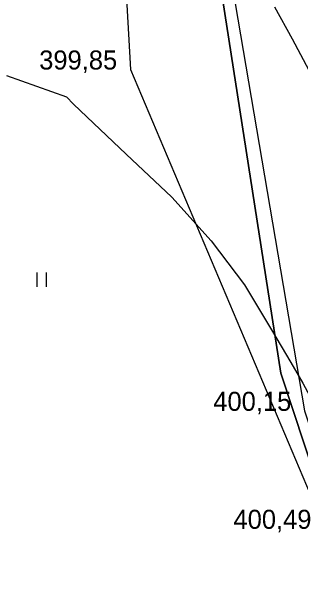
# Model space of a CAD drawing. Extents: x -574342 to -507939, y -1144044 to -1123894.
# Drawn here: x -508456.01 to -508440.87, y -1143309.16 to -1143278.63 of the extents above; entities that cross this region are included whole.
import ezdxf

# ---------------------------------------------------------------- set-up
doc = ezdxf.new("R2010")
doc.units = 0
for name, color, linetype in [('01_PARCELY_NAVRH_VHO', 7, 'Continuous'), ('01_PARCELY_NAVRH_ŽP', 7, 'Continuous'), ('42', 7, 'Continuous'), ('43', 7, 'Continuous'), ('60', 7, 'Continuous'), ('Level 255', 7, 'Continuous'), ('VRST HL', 7, 'Continuous'), ('VRST VEDL', 7, 'Continuous')]:
    doc.layers.add(name, color=color, linetype=linetype)

msp = doc.modelspace()

# ---------------------------------------------------------------- linework, layer by layer
at = {"layer": '01_PARCELY_NAVRH_VHO'}
msp.add_lwpolyline([(-508446.02, -1143260.22), (-508445.4, -1143275.01), (-508441.9, -1143297.61), (-508434.31, -1143320.59), (-508432.21, -1143324.29), (-508414.59, -1143317.71), (-508420.1, -1143305.91), (-508426.78, -1143287.77), (-508433.97, -1143265.8), (-508436.6, -1143259.34)], dxfattribs=at)
at = {"layer": '01_PARCELY_NAVRH_ŽP'}
msp.add_lwpolyline([(-508425.23, -1143400.39), (-508448.26, -1143343.08), (-508432.21, -1143324.29), (-508434.31, -1143320.59), (-508441.9, -1143297.61), (-508445.4, -1143275.01), (-508446.02, -1143260.22), (-508475.11, -1143263.39), (-508493.5, -1143263.3), (-508514.56, -1143259.91), (-508521.01, -1143259.29), (-508524.26, -1143263.08), (-508519.86, -1143267.33), (-508511.25, -1143285.64), (-508506.89, -1143298.29), (-508504.21, -1143312.1), (-508498.26, -1143372.94), (-508491.36, -1143454.58)], dxfattribs=at)
at = {"layer": '42'}
msp.add_lwpolyline([(-508447.77, -1143265.01), (-508450.56, -1143267.77), (-508449.78, -1143281.67), (-508439.59, -1143305.77), (-508430.42, -1143328.77), (-508427.01, -1143330.22), (-508422.43, -1143319.83)], dxfattribs=at)
msp.add_lwpolyline([(-508447.77, -1143265.01), (-508450.56, -1143267.77), (-508449.78, -1143281.67), (-508439.59, -1143305.77), (-508430.42, -1143328.77), (-508427.01, -1143330.22), (-508422.43, -1143319.83)], dxfattribs=at)
at = {"layer": '43'}
for p, q in [((-508454.676, -1143293.073), (-508454.676, -1143292.323)), ((-508454.176, -1143293.073), (-508454.176, -1143292.323))]:
    msp.add_line(p, q, dxfattribs=at)
at = {"layer": '60'}
msp.add_lwpolyline([(-508445.13, -1143265.32), (-508444.71, -1143275.72), (-508440.65, -1143299.58), (-508433.69, -1143320.63), (-508429.23, -1143329.11)], dxfattribs=at)
msp.add_lwpolyline([(-508445.13, -1143265.32), (-508444.71, -1143275.72), (-508440.65, -1143299.58), (-508433.69, -1143320.63), (-508429.23, -1143329.11)], dxfattribs=at)
at = {"layer": 'VRST HL'}
msp.add_lwpolyline([(-508456.276, -1143281.991), (-508453.127, -1143283.111), (-508452.765, -1143283.483), (-508451.725, -1143284.484), (-508450.007, -1143286.112), (-508447.611, -1143288.368), (-508445.542, -1143290.656), (-508443.801, -1143292.975), (-508442.388, -1143295.326), (-508441.366, -1143297.044), (-508440.738, -1143298.131), (-508440.501, -1143298.586), (-508440.285, -1143298.993), (-508440.089, -1143299.354), (-508439.912, -1143299.667), (-508438.951, -1143301.771), (-508437.206, -1143305.667), (-508434.677, -1143311.353)], dxfattribs=at)
at = {"layer": 'VRST VEDL'}
msp.add_lwpolyline([(-508442.217, -1143278.382), (-508441.29, -1143280.052), (-508439.688, -1143283.079), (-508437.409, -1143287.463), (-508435.047, -1143291.883), (-508432.602, -1143296.338), (-508430.074, -1143300.829), (-508428.364, -1143303.878), (-508427.472, -1143305.485), (-508427.398, -1143305.651), (-508427.277, -1143305.895), (-508427.107, -1143306.217), (-508426.889, -1143306.617), (-508426.486, -1143307.436), (-508425.899, -1143308.674), (-508425.126, -1143310.331)], dxfattribs=at)

# ---------------------------------------------------------------- texts
at = {"layer": 'Level 255'}
for s, p in [('399,85', (-508454.565, -1143281.67)), ('400,15', (-508445.435, -1143299.58)), ('400,49', (-508444.375, -1143305.77))]:
    msp.add_text(s, height=1, dxfattribs=at).set_placement(p)

doc.saveas('drawing.dxf')
